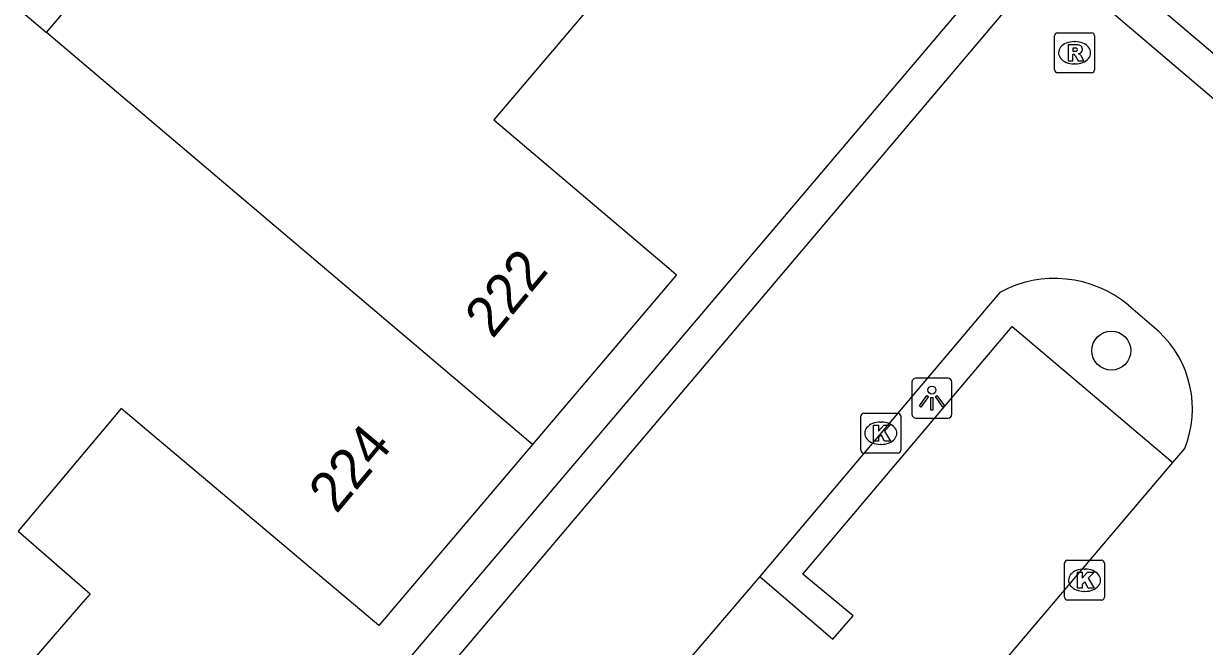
# Model space of a CAD drawing. Extents: x 156414 to 157775, y 382335 to 383765.
# Drawn here: x 157091.01 to 157120.56, y 382679.52 to 382695.11 of the extents above; entities that cross this region are included whole.
import ezdxf

# ---------------------------------------------------------------- set-up
doc = ezdxf.new("R2010")
doc.units = 0
for name, color, linetype in [('IMGEO_Boom', 7, 'Continuous'), ('IMGEO_Kolk', 7, 'Continuous'), ('IMGEO_Lichtpunt', 7, 'Continuous'), ('IMGEO_Pand', 7, 'Continuous'), ('IMGEO_Pand_nummerreeks', 7, 'Continuous'), ('IMGEO_Parkeervlak_open', 7, 'Continuous'), ('IMGEO_Rijbaan_lokaal_open', 7, 'Continuous'), ('IMGEO_Rioolput', 7, 'Continuous'), ('IMGEO_Voetpad_open', 7, 'Continuous')]:
    doc.layers.add(name, color=color, linetype=linetype)

msp = doc.modelspace()

# ---------------------------------------------------------------- linework, layer by layer
at = {"layer": 'IMGEO_Boom'}
msp.add_circle((157118.228, 382686.923), 0.489, dxfattribs=at)
at = {"layer": 'IMGEO_Kolk'}
for p, q in [((157112.035, 382685.355), (157112.887, 382685.355)), ((157111.96, 382684.429), (157111.96, 382685.281)), ((157112.448, 382685.135), (157112.473, 382685.135)), ((157112.961, 382685.281), (157112.961, 382684.429)), ((157112.471, 382684.575), (157112.446, 382684.575)), ((157112.887, 382684.355), (157112.035, 382684.355)), ((157117.058, 382680.749), (157117.058, 382681.601)), ((157117.133, 382681.675), (157117.985, 382681.675)), ((157118.059, 382681.601), (157118.059, 382680.749)), ((157117.546, 382681.455), (157117.571, 382681.455)), ((157117.569, 382680.895), (157117.544, 382680.895)), ((157117.985, 382680.675), (157117.133, 382680.675))]:
    msp.add_line(p, q, dxfattribs=at)
for points in [[(157112.035, 382685.355), (157112.887, 382685.355)], [(157111.96, 382684.429), (157111.96, 382685.281)], [(157112.281, 382685.055), (157112.404, 382685.055), (157112.404, 382684.904), (157112.534, 382685.055), (157112.698, 382685.055), (157112.552, 382684.904), (157112.705, 382684.655), (157112.553, 382684.655), (157112.468, 382684.819), (157112.404, 382684.752), (157112.404, 382684.655), (157112.281, 382684.655), (157112.281, 382685.055)], [(157112.961, 382685.281), (157112.961, 382684.429)], [(157112.887, 382684.355), (157112.035, 382684.355)], [(157117.058, 382680.749), (157117.058, 382681.601)], [(157117.133, 382681.675), (157117.985, 382681.675)], [(157118.059, 382681.601), (157118.059, 382680.749)], [(157117.379, 382681.375), (157117.502, 382681.375), (157117.502, 382681.224), (157117.632, 382681.375), (157117.796, 382681.375), (157117.65, 382681.224), (157117.803, 382680.975), (157117.651, 382680.975), (157117.566, 382681.139), (157117.502, 382681.072), (157117.502, 382680.975), (157117.379, 382680.975), (157117.379, 382681.375)], [(157117.985, 382680.675), (157117.133, 382680.675)]]:
    msp.add_lwpolyline(points, dxfattribs=at)
for centre, start, end in [((157112.037, 382685.279), 91.552, 178.448), ((157112.037, 382685.279), 91.552, 178.448), ((157112.885, 382685.279), 1.552, 88.448), ((157112.885, 382685.279), 1.552, 88.448), ((157112.037, 382684.431), 181.552, 268.448), ((157112.037, 382684.431), 181.552, 268.448), ((157112.885, 382684.431), 271.552, 358.448), ((157112.885, 382684.431), 271.552, 358.448), ((157117.135, 382681.599), 91.552, 178.448), ((157117.135, 382681.599), 91.552, 178.448), ((157117.983, 382681.599), 1.552, 88.448), ((157117.983, 382681.599), 1.552, 88.448), ((157117.135, 382680.751), 181.552, 268.448), ((157117.135, 382680.751), 181.552, 268.448), ((157117.983, 382680.751), 271.552, 358.448), ((157117.983, 382680.751), 271.552, 358.448)]:
    msp.add_arc(centre, 0.0765, start, end, dxfattribs=at)
for centre, major_axis, ratio, start_param, end_param in [((157112.447, 382684.855), (-0.387, 0.002), 0.722429, 4.712389, 7.853982), ((157112.472, 382684.855), (-0.39, 0.002), 0.717154, 1.570796, 4.712389), ((157117.545, 382681.175), (-0.387, 0.002), 0.722429, 4.712389, 7.853982), ((157117.57, 382681.175), (-0.39, 0.002), 0.717154, 1.570796, 4.712389)]:
    msp.add_ellipse(centre, major_axis=major_axis, ratio=ratio, start_param=start_param, end_param=end_param, dxfattribs=at)
at = {"layer": 'IMGEO_Lichtpunt'}
for p, q in [((157114.142, 382686.232), (157113.334, 382686.232)), ((157114.142, 382686.232), (157113.334, 382686.232)), ((157113.24, 382686.137), (157113.24, 382685.33)), ((157113.24, 382686.137), (157113.24, 382685.33)), ((157114.236, 382685.33), (157114.236, 382686.137)), ((157114.236, 382685.33), (157114.236, 382686.137)), ((157113.334, 382685.236), (157114.142, 382685.236)), ((157113.334, 382685.236), (157114.142, 382685.236))]:
    msp.add_line(p, q, dxfattribs=at)
for points in [[(157113.614, 382685.801), (157113.653, 382685.773), (157113.465, 382685.511), (157113.427, 382685.538), (157113.614, 382685.801)], [(157113.716, 382685.753), (157113.763, 382685.753), (157113.763, 382685.431), (157113.716, 382685.431), (157113.716, 382685.753)], [(157113.826, 382685.773), (157113.864, 382685.8), (157114.051, 382685.538), (157114.012, 382685.51), (157113.826, 382685.773)]]:
    msp.add_lwpolyline(points, dxfattribs=at)
msp.add_circle((157113.739, 382685.935), 0.0994, dxfattribs=at)
for centre, start, end in [((157113.334, 382686.137), 90, 180), ((157113.334, 382686.137), 90, 180), ((157114.142, 382686.137), 0, 90), ((157114.142, 382686.137), 0, 90), ((157113.334, 382685.33), 180, 270), ((157113.334, 382685.33), 180, 270), ((157114.142, 382685.33), 270, 0), ((157114.142, 382685.33), 270, 360)]:
    msp.add_arc(centre, 0.0946, start, end, dxfattribs=at)
at = {"layer": 'IMGEO_Pand'}
for points in [[(157091.586, 382694.885), (157094.797, 382698.68), (157091.667, 382701.328), (157094.808, 382705.019)], [(157084.877, 382686.973), (157081.753, 382689.629), (157088.459, 382697.537), (157091.586, 382694.885)], [(157105.521, 382695.938), (157102.775, 382692.701), (157107.153, 382688.986), (157107.35, 382688.819), (157103.749, 382684.575)], [(157103.749, 382684.575), (157091.586, 382694.885)], [(157103.749, 382684.575), (157099.899, 382680.038), (157093.454, 382685.474), (157090.874, 382682.406)], [(157090.874, 382682.406), (157092.681, 382680.833), (157092.389, 382680.498), (157089.779, 382677.5), (157094.206, 382673.746), (157094.424, 382673.561), (157090.647, 382669.106)]]:
    msp.add_lwpolyline(points, dxfattribs=at)
at = {"layer": 'IMGEO_Parkeervlak_open'}
msp.add_lwpolyline([(157109.432, 382681.271), (157111.262, 382679.702), (157111.773, 382680.284), (157110.512, 382681.323), (157115.75, 382687.526), (157119.766, 382684.121)], dxfattribs=at)
at = {"layer": 'IMGEO_Rijbaan_lokaal_open'}
for points in [[(157082.895, 382652.477), (157080.769, 382654.32), (157116.675, 382696.742), (157128.088, 382687.021), (157092.121, 382644.588), (157089.934, 382646.493)], [(157115.441, 382688.382), (157115.149, 382688.036), (157109.432, 382681.271)], [(157119.417, 382687.401), (157118.66, 382688.057)], [(157119.766, 382684.121), (157120.065, 382684.473)], [(157114.538, 382677.954), (157119.766, 382684.121)], [(157109.432, 382681.271), (157104.132, 382675.056)]]:
    msp.add_lwpolyline(points, dxfattribs=at)
for centre, radius, start, end in [((157116.812, 382685.854), 2.876, 50.0087, 118.4608), ((157117.619, 382685.467), 2.64, 337.8768, 47.0814)]:
    msp.add_arc(centre, radius, start, end, dxfattribs=at)
at = {"layer": 'IMGEO_Rioolput'}
for p, q in [((157116.808, 382693.953), (157116.808, 382694.805)), ((157116.883, 382694.879), (157117.735, 382694.879)), ((157117.809, 382694.805), (157117.809, 382693.953)), ((157117.296, 382694.659), (157117.321, 382694.659)), ((157117.319, 382694.099), (157117.294, 382694.099)), ((157117.735, 382693.879), (157116.883, 382693.879))]:
    msp.add_line(p, q, dxfattribs=at)
for points in [[(157116.808, 382693.953), (157116.808, 382694.805)], [(157116.883, 382694.879), (157117.735, 382694.879)], [(157117.809, 382694.805), (157117.809, 382693.953)], [(157117.397, 382694.577), (157117.145, 382694.579), (157117.145, 382694.179)], [(157117.323, 382694.498), (157117.269, 382694.498), (157117.269, 382694.417)], [(157117.145, 382694.179), (157117.269, 382694.179), (157117.269, 382694.341), (157117.28, 382694.341)], [(157117.269, 382694.417), (157117.321, 382694.417)], [(157117.327, 382694.312), (157117.398, 382694.179), (157117.538, 382694.179), (157117.473, 382694.305)], [(157117.735, 382693.879), (157116.883, 382693.879)]]:
    msp.add_lwpolyline(points, dxfattribs=at)
for centre, radius, start, end in [((157116.885, 382694.803), 0.0765, 91.552, 178.448), ((157116.885, 382694.803), 0.0765, 91.552, 178.448), ((157117.733, 382694.803), 0.0765, 1.552, 88.448), ((157117.733, 382694.803), 0.0765, 1.552, 88.448), ((157117.329, 382694.402), 0.0964, 77.0061, 93.1865), ((157117.343, 382694.459), 0.0378, 276.6634, 79.6772), ((157117.396, 382694.467), 0.109, 350.3612, 89.416), ((157117.279, 382694.288), 0.0533, 26.0293, 88.6989), ((157117.305, 382694.606), 0.19, 274.7715, 282.9687), ((157117.394, 382694.467), 0.112, 277.5842, 350.9817), ((157117.378, 382694.252), 0.108, 29.5134, 73.7905), ((157116.885, 382693.955), 0.0765, 181.552, 268.448), ((157116.885, 382693.955), 0.0765, 181.552, 268.448), ((157117.733, 382693.955), 0.0765, 271.552, 358.448), ((157117.733, 382693.955), 0.0765, 271.552, 358.448)]:
    msp.add_arc(centre, radius, start, end, dxfattribs=at)
for centre, major_axis, ratio, start_param, end_param in [((157117.295, 382694.379), (-0.387, 0.002), 0.722429, 4.712389, 7.853982), ((157117.32, 382694.379), (-0.39, 0.002), 0.717154, 1.570796, 4.712389)]:
    msp.add_ellipse(centre, major_axis=major_axis, ratio=ratio, start_param=start_param, end_param=end_param, dxfattribs=at)
at = {"layer": 'IMGEO_Voetpad_open'}
msp.add_lwpolyline([(157082.363, 382651.78), (157079.465, 382654.239), (157116.559, 382697.961), (157129.305, 382687.146), (157092.239, 382643.346), (157089.335, 382645.82)], dxfattribs=at)

# ---------------------------------------------------------------- texts
at = {"layer": 'IMGEO_Pand_nummerreeks'}
for s, rotation, p in [('222', 50.2828, (157102.745, 382687.198)), ('224', 50.1321, (157098.838, 382682.816))]:
    msp.add_text(s, height=1, rotation=rotation, dxfattribs=at).set_placement(p)

doc.saveas('drawing.dxf')
